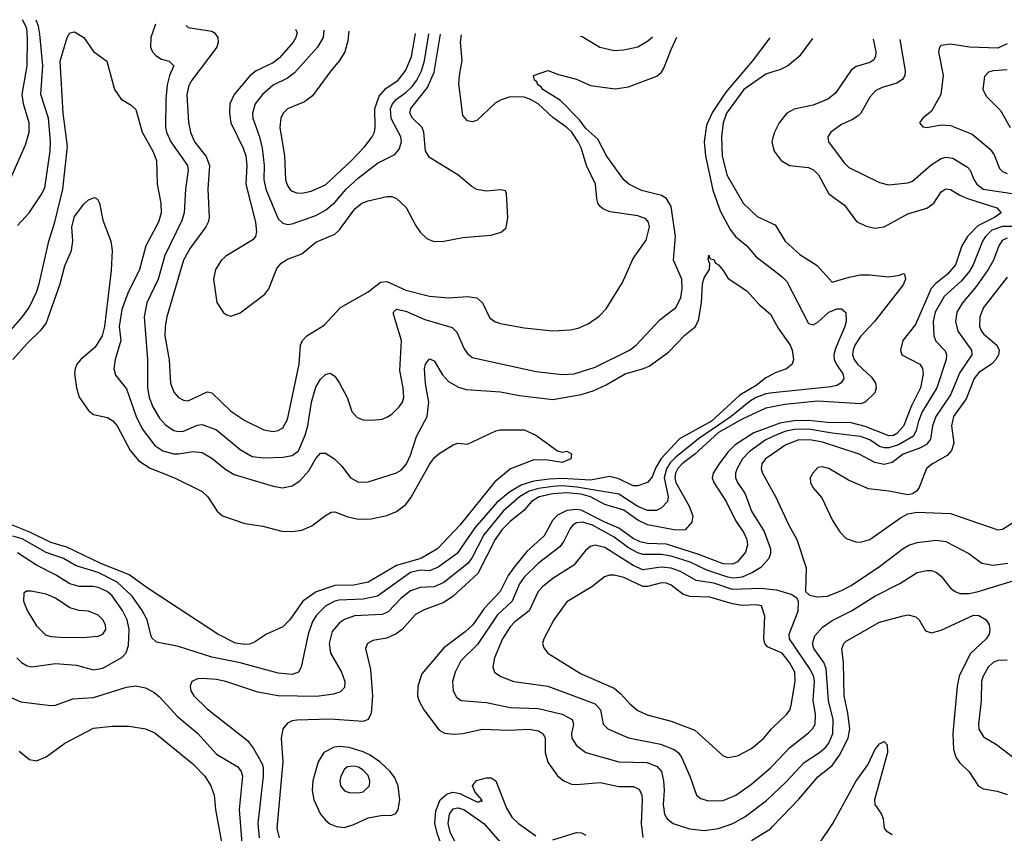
# Model space of a CAD drawing. Header units: inches. Extents: x 1308407 to 1441228, y 959628 to 1036311.
# Tile 698 of 729: x 1416819 to 1420977, y 1026449 to 1029885. Entities that reach past the tile are written whole.
import ezdxf

# ---------------------------------------------------------------- set-up
doc = ezdxf.new("R2010")
doc.units = ezdxf.units.IN
doc.header["$MEASUREMENT"] = 0
doc.layers.add('B4012', color=7, linetype='Continuous')
doc.layers.add('B4022', color=7, linetype='Continuous')

msp = doc.modelspace()

# ---------------------------------------------------------------- linework, layer by layer
at = {"layer": 'B4012', "color": 5}
for points, elevation in [([(1416770.5, 1029190), (1416843.9, 1029356.1), (1416858.7, 1029410), (1416859.1, 1029450), (1416834.7, 1029530), (1416829.9, 1029570), (1416850.3, 1029690), (1416852.4, 1029807.6), (1416848.8, 1029850), (1416830.6, 1029885.4)], 2580), ([(1416810, 1029016.5), (1416858.2, 1029070), (1416910, 1029145.3), (1416925.2, 1029174.8), (1416947.8, 1029330), (1416948.9, 1029371.1), (1416940.3, 1029470), (1416908.8, 1029570), (1416917.2, 1029690), (1416904.5, 1029824.5), (1416897.8, 1029857.8), (1416888.1, 1029883.4)], 2560), ([(1417393, 1029865.8), (1417372.7, 1029810), (1417371.1, 1029770), (1417379.1, 1029750), (1417393.5, 1029733.5), (1417418.3, 1029718.3), (1417450.7, 1029710), (1417470.2, 1029690.2), (1417451, 1029649), (1417441.2, 1029610), (1417435.5, 1029550), (1417435.2, 1029430), (1417438.4, 1029410), (1417456.8, 1029370), (1417526.9, 1029270), (1417530.6, 1029250), (1417519.4, 1029170), (1417513.6, 1029070), (1417503.4, 1029036.6), (1417431.5, 1028890), (1417403.1, 1028790), (1417355.5, 1028690), (1417344, 1028630), (1417358.9, 1028450), (1417358.8, 1028330), (1417365.5, 1028290), (1417380.9, 1028250), (1417410, 1028201.8), (1417434.6, 1028174.6), (1417470, 1028150.8), (1417490, 1028145.5), (1417510, 1028146.7), (1417570, 1028173.1), (1417590, 1028175.8), (1417650, 1028152.4), (1417750, 1028069.5), (1417800.9, 1028040.9), (1417850, 1028034.3), (1417930, 1028037.3), (1417970, 1028044.5), (1417995.7, 1028064.3), (1418025.2, 1028130), (1418036.2, 1028170), (1418051.7, 1028270), (1418070, 1028333.1), (1418090, 1028367.6), (1418110, 1028386.3), (1418130, 1028391.7), (1418150, 1028379.5), (1418170, 1028350.4), (1418202, 1028290), (1418222, 1028230), (1418244.4, 1028204.4), (1418270, 1028195), (1418306.1, 1028193.9), (1418350, 1028198.6), (1418370, 1028205.8), (1418390, 1028218.5), (1418422.2, 1028250), (1418435.8, 1028270), (1418441.5, 1028290), (1418438.7, 1028330), (1418424.2, 1028404.2), (1418430.8, 1028530.7), (1418397.8, 1028642.2), (1418397.2, 1028650), (1418410, 1028662.2), (1418450, 1028654), (1418530, 1028619), (1418645.8, 1028585.8), (1418665.3, 1028565.3), (1418695.7, 1028495.7), (1418710, 1028475.6), (1418730, 1028458.5), (1418999.5, 1028399.5), (1419110, 1028386.1), (1419160.9, 1028390), (1419250, 1028418), (1419395, 1028490), (1419423.2, 1028510), (1419523, 1028617), (1419590, 1028669.4), (1419610.9, 1028710), (1419617.3, 1028750), (1419614.8, 1028790), (1419580.9, 1028870), (1419588.2, 1028970), (1419570, 1029096.1), (1419550.8, 1029130), (1419530, 1029143.2), (1419444.5, 1029164.5), (1419391.2, 1029190), (1419370, 1029208.8), (1419297.8, 1029310), (1419260.7, 1029380.7), (1419210, 1029426.4), (1419182.5, 1029462.5), (1419103.6, 1029543.6), (1419028.8, 1029590), (1419021.4, 1029601.4), (1419007.1, 1029610), (1419002.3, 1029622.3), (1418992.7, 1029630), (1418989, 1029650), (1419050, 1029671), (1419094, 1029654), (1419170, 1029633.7), (1419230, 1029608), (1419333.7, 1029593.6), (1419390, 1029601.2), (1419510, 1029646.8), (1419530, 1029664.1), (1419539.7, 1029680.3), (1419570, 1029759.2), (1419594.4, 1029812.2)], 2560), ([(1417522.4, 1029861.3), (1417530, 1029852.2), (1417630, 1029836.8), (1417641.7, 1029830), (1417655.2, 1029810), (1417657.5, 1029790), (1417651, 1029770), (1417545.7, 1029630), (1417533.1, 1029606.9), (1417524.2, 1029570), (1417531.3, 1029451.3), (1417540.1, 1029410), (1417556.8, 1029370), (1417607.1, 1029307.1), (1417620.5, 1029270), (1417612.9, 1029170), (1417619.3, 1029050), (1417615.1, 1029030), (1417604.4, 1029010), (1417539.4, 1028920.6), (1417510.5, 1028870), (1417440.1, 1028630), (1417432.8, 1028590), (1417432.4, 1028550), (1417450.7, 1028449.3), (1417455.9, 1028350), (1417470, 1028311.7), (1417489.6, 1028289.6), (1417510, 1028277.7), (1417530, 1028275.9), (1417610, 1028313.2), (1417630, 1028309.3), (1417710, 1028232.3), (1417770, 1028192.3), (1417850, 1028152.4), (1417890, 1028146.6), (1417910.4, 1028149.6), (1417930, 1028161.3), (1417950, 1028197.1), (1417999.1, 1028430), (1418005.2, 1028510), (1418013.7, 1028530), (1418031.9, 1028550), (1418104.8, 1028595.2), (1418174, 1028670), (1418290, 1028735.9), (1418343, 1028777), (1418370, 1028780.1), (1418450, 1028742.7), (1418550, 1028717.2), (1418630, 1028710.1), (1418710, 1028716), (1418750.1, 1028710.1), (1418774, 1028690), (1418805.1, 1028625.1), (1418829, 1028609), (1418850, 1028602.7), (1418950, 1028583.5), (1419070, 1028571.8), (1419145.2, 1028574.8), (1419177.5, 1028582.5), (1419219.1, 1028600.9), (1419266.7, 1028633.3), (1419296.3, 1028663.7), (1419365.1, 1028774.9), (1419410, 1028876.4), (1419465.3, 1028954.7), (1419478.5, 1029010), (1419475.3, 1029030), (1419463.7, 1029043.7), (1419430, 1029057.4), (1419313.4, 1029073.4), (1419284.8, 1029084.8), (1419270, 1029096.4), (1419260.7, 1029110), (1419256, 1029130), (1419251.2, 1029190), (1419212.2, 1029270), (1419190, 1029343.5), (1419177.5, 1029370), (1419150.7, 1029410), (1419130.4, 1029430), (1419070, 1029472.4), (1419008.6, 1029530), (1418973.9, 1029550), (1418950, 1029558.1), (1418890, 1029559.4), (1418852.5, 1029547.5), (1418827.7, 1029532.3), (1418750, 1029459.8), (1418730, 1029453.5), (1418710, 1029458.3), (1418690, 1029480.9), (1418674.2, 1029614.2), (1418675.9, 1029650), (1418687.7, 1029712.3), (1418681.1, 1029790), (1418684.7, 1029821.6)], 2580), ([(1416770, 1028561.8), (1416830, 1028629.2), (1416859.2, 1028670), (1416890, 1028734.9), (1416901.2, 1028770), (1416942.6, 1028950), (1416967.5, 1029030), (1417000.5, 1029170), (1417021.2, 1029350), (1417002.9, 1029490), (1416989.6, 1029710), (1417018.9, 1029810), (1417030, 1029830.3), (1417050, 1029833.7), (1417090, 1029810.4), (1417130, 1029750.4), (1417186.4, 1029710), (1417219.6, 1029590), (1417247.4, 1029550), (1417290, 1029524.4), (1417310, 1029506.4), (1417335.9, 1029410), (1417381.6, 1029330), (1417396.8, 1029290), (1417399.3, 1029190), (1417414.5, 1029110), (1417416.4, 1029070), (1417405, 1029030), (1417351.1, 1028930), (1417324.3, 1028830), (1417275.1, 1028730), (1417250, 1028661.7), (1417239, 1028590), (1417245.9, 1028530), (1417221.7, 1028450), (1417215.9, 1028410), (1417224.1, 1028384.1), (1417270, 1028326.7), (1417310.5, 1028210), (1417336.6, 1028156.6), (1417390, 1028086.8), (1417423.8, 1028063.8), (1417470, 1028051.5), (1417490, 1028051), (1417550, 1028062), (1417590, 1028057.9), (1417630, 1028032.9), (1417690, 1027984.8), (1417724.5, 1027964.5), (1417890, 1027914.5), (1417928.2, 1027908.2), (1417970, 1027916.8), (1418002.2, 1027937.8), (1418039.9, 1027980.1), (1418070, 1028031.4), (1418090, 1028054.3), (1418110, 1028054.6), (1418148.4, 1028030), (1418179.5, 1027999.5), (1418216.5, 1027950), (1418250, 1027932.2), (1418290, 1027932.8), (1418410, 1027971), (1418430, 1027982.7), (1418452.4, 1028010), (1418470, 1028045.8), (1418495.1, 1028124.9), (1418539.5, 1028210), (1418546.2, 1028270), (1418532.2, 1028347.8), (1418529.2, 1028410), (1418533.3, 1028430), (1418550, 1028452.2), (1418570, 1028444.9), (1418604.9, 1028384.9), (1418630, 1028356.9), (1418672.6, 1028332.6), (1418703.9, 1028323.9), (1418850, 1028313.3), (1418930, 1028298.2), (1419070, 1028281.6), (1419190, 1028302.4), (1419241.6, 1028318.4), (1419296.3, 1028343.7), (1419375.8, 1028390), (1419449.9, 1028410.1), (1419477.8, 1028422.2), (1419558.4, 1028481.6), (1419630, 1028554.3), (1419672.2, 1028587.8), (1419685.4, 1028614.6), (1419698, 1028690), (1419702, 1028770), (1419710, 1028794.8), (1419732.3, 1028830), (1419733.6, 1028853.6), (1419727.2, 1028872.8), (1419730, 1028891), (1419735.3, 1028875.3), (1419750, 1028873), (1419757.6, 1028857.6), (1419770, 1028850.4), (1419790, 1028825.5), (1419811.5, 1028791.5), (1419890, 1028739.5), (1419942, 1028682), (1419990, 1028642), (1420000, 1028623.3)], 2540), ([(1417984.4, 1029845.3), (1417990.1, 1029830), (1417985.5, 1029810), (1417973.2, 1029790), (1417916.3, 1029723.7), (1417890, 1029703.4), (1417817.4, 1029670), (1417791.4, 1029648.6), (1417724.2, 1029570), (1417706.6, 1029530), (1417704.8, 1029490), (1417711, 1029450), (1417762.7, 1029342.7), (1417774.1, 1029310), (1417778.1, 1029270), (1417773.5, 1029190), (1417815.2, 1029030), (1417818.4, 1028990), (1417814.4, 1028970), (1417804, 1028956), (1417690, 1028886.1), (1417670, 1028868.6), (1417645.4, 1028830), (1417636.8, 1028790), (1417651.5, 1028691.5), (1417678.9, 1028650), (1417690, 1028640.3), (1417710, 1028633.6), (1417750, 1028647.5), (1417854.6, 1028725.4), (1417871, 1028749), (1417905.1, 1028834.9), (1417923.6, 1028856.4), (1417950, 1028873.4), (1418010, 1028896.6), (1418070, 1028945.8), (1418150, 1028979.8), (1418170, 1028998), (1418234, 1029086), (1418264.5, 1029110), (1418290, 1029120.9), (1418370, 1029138.8), (1418390, 1029138.6), (1418410, 1029130.2), (1418451.8, 1029091.8), (1418490, 1029017), (1418510, 1028987.4), (1418540, 1028960), (1418570, 1028948.2), (1418610, 1028950.2), (1418690, 1028966), (1418810, 1028975.8), (1418852.7, 1028987.3), (1418873.6, 1029006.4), (1418881.2, 1029050), (1418875.4, 1029150), (1418870, 1029162.7), (1418850, 1029166.6), (1418790, 1029160.6), (1418750, 1029168.5), (1418730, 1029179.5), (1418670, 1029230.5), (1418550, 1029303.4), (1418532.1, 1029332.1), (1418526.2, 1029410), (1418518, 1029430), (1418478.5, 1029470), (1418467.3, 1029490), (1418470.9, 1029510), (1418540.6, 1029599.4), (1418570, 1029663.8), (1418596.3, 1029824)], 2620), ([(1418103.7, 1029841.1), (1418100.9, 1029810), (1418076.8, 1029770), (1417979.3, 1029660.7), (1417950, 1029638), (1417890, 1029608.7), (1417844.3, 1029570), (1417813.2, 1029530), (1417801.8, 1029490), (1417804.2, 1029470), (1417831.1, 1029391.1), (1417842.6, 1029342.6), (1417851.3, 1029270), (1417849.6, 1029210), (1417858.1, 1029170), (1417910, 1029044.7), (1417930, 1029026), (1417950, 1029020.9), (1417970, 1029023.7), (1418070, 1029058.9), (1418110, 1029080.4), (1418150, 1029113.5), (1418198.4, 1029170), (1418250, 1029217.5), (1418330, 1029279.2), (1418403.7, 1029316.3), (1418422, 1029338), (1418430.8, 1029369.2), (1418429.3, 1029390), (1418387.9, 1029467.9), (1418385, 1029510), (1418393.2, 1029530), (1418410, 1029549.2), (1418450, 1029577.7), (1418476.5, 1029603.5), (1418495.8, 1029630), (1418515.9, 1029670), (1418528.6, 1029711.4), (1418546.5, 1029825.8)], 2640), ([(1418209.6, 1029837.5), (1418204.5, 1029795.5), (1418192.1, 1029750), (1418170, 1029712.9), (1418133.1, 1029670), (1418055.7, 1029564.3), (1418022.1, 1029537.9), (1417950, 1029508.9), (1417931.1, 1029490), (1417921.3, 1029470), (1417917.5, 1029430), (1417936.6, 1029310), (1417941.5, 1029210), (1417948, 1029188), (1417959.7, 1029170), (1417970, 1029160.9), (1417990, 1029153.5), (1418010, 1029152.6), (1418050, 1029161.5), (1418110, 1029187.9), (1418219.6, 1029290), (1418276.4, 1029350), (1418308.2, 1029390), (1418316.9, 1029410), (1418320.4, 1029430), (1418318.6, 1029510), (1418337.7, 1029562.3), (1418365.1, 1029594.9), (1418416.9, 1029630), (1418450, 1029671.7), (1418474.3, 1029730), (1418490.3, 1029827.7)], 2660), ([(1419187, 1029816.4), (1419195, 1029815), (1419269.4, 1029769.4), (1419330, 1029755.5), (1419370, 1029758), (1419430, 1029771.3), (1419470, 1029794.4), (1419491, 1029813.2)], 2580), ([(1419986.4, 1029808.1), (1419912.3, 1029710), (1419801.1, 1029578.9), (1419745.3, 1029494.7), (1419720.1, 1029439.9), (1419710.4, 1029370), (1419714.8, 1029310), (1419746, 1029166), (1419777.7, 1029077.7), (1419819.5, 1028999.5), (1419841.6, 1028970), (1419889.6, 1028929.7), (1419930, 1028884.2), (1420000, 1028829.9)], 2560), ([(1420000, 1029664.5), (1419970, 1029655.7), (1419877, 1029590), (1419804.5, 1029490), (1419790.5, 1029450), (1419782.6, 1029390), (1419786.4, 1029310), (1419805.5, 1029230), (1419875, 1029110), (1419934.1, 1029054), (1420000, 1029023.8)], 2580), ([(1420000, 1029386.3), (1419995.2, 1029370), (1420000, 1029350.8)], 2620), ([(1416790.5, 1028450), (1416850, 1028517.7), (1416910, 1028575), (1416930, 1028602.2), (1416990.3, 1028769.7), (1417010, 1028845.3), (1417038, 1028910), (1417043.8, 1028950), (1417039.5, 1029010), (1417050, 1029054), (1417090, 1029106), (1417110, 1029124.9), (1417134.9, 1029134.9), (1417147.7, 1029127.7), (1417155.5, 1029110), (1417170, 1029038), (1417203.1, 1028950), (1417208.8, 1028910), (1417205.4, 1028825.4), (1417176.7, 1028590), (1417167.4, 1028550), (1417138, 1028502), (1417077.2, 1028450), (1417060.7, 1028430), (1417052.5, 1028410), (1417050.8, 1028390), (1417058.8, 1028330), (1417070, 1028290.4), (1417110, 1028234.7), (1417130, 1028217.2), (1417190, 1028204.7), (1417211.6, 1028191.6), (1417230.1, 1028170), (1417285.9, 1028065.9), (1417322.4, 1028022.4), (1417370, 1027991), (1417473.1, 1027950), (1417590, 1027892.1), (1417613, 1027870), (1417652.4, 1027810), (1417674.9, 1027790), (1417770, 1027756.8), (1417846, 1027746), (1417925.4, 1027725.4), (1417970, 1027722.9), (1418010.9, 1027729.1), (1418052.5, 1027747.5), (1418110, 1027791.5), (1418135, 1027804.9), (1418150, 1027806.9), (1418205.3, 1027785.3), (1418250, 1027775.3), (1418303.1, 1027776.9), (1418368.8, 1027791.2), (1418410, 1027807.5), (1418450, 1027838.3), (1418471.6, 1027868.5), (1418550, 1028007), (1418570, 1028034.9), (1418590, 1028052.7), (1418649.7, 1028090.3), (1418670, 1028096.4), (1418710, 1028092.4), (1418830, 1028149.1), (1418847, 1028153), (1418950, 1028152.6), (1418999.1, 1028130), (1419090, 1028064.9), (1419110, 1028059.1), (1419130, 1028062.8), (1419150, 1028051.3), (1419146.8, 1028030), (1419110, 1028015.6), (1419050, 1028025.5), (1418990, 1028026.5), (1418891.5, 1027988.5), (1418826, 1027934), (1418678.2, 1027750), (1418583.2, 1027650), (1418512.4, 1027610), (1418410, 1027579.5), (1418290.1, 1027509.9), (1418230, 1027496.7), (1418150, 1027495.4), (1418071.1, 1027469), (1418015.1, 1027430), (1417960.2, 1027350), (1417930, 1027320.8), (1417861.6, 1027290), (1417810, 1027255.5), (1417790, 1027248.1), (1417770, 1027245.8), (1417730, 1027251.9), (1417655.2, 1027290), (1417362.1, 1027482.1), (1417281.2, 1027541.2), (1417158.7, 1027590), (1417017.8, 1027657.8), (1416950, 1027677), (1416861, 1027721), (1416770, 1027757)], 2520), ([(1420000, 1028388), (1419970, 1028372.3), (1419930, 1028340.1), (1419860.8, 1028299.1), (1419740.6, 1028190), (1419605.2, 1028114.8), (1419527.6, 1028032.4), (1419505.5, 1027994.5), (1419490, 1027954.2), (1419470, 1027931.2), (1419430, 1027915.9), (1419410, 1027916.9), (1419350, 1027945.9), (1419310, 1027956.5), (1419230, 1027941), (1419110, 1027947.6), (1419054.8, 1027945.2), (1418990, 1027936.2), (1418939.2, 1027920.8), (1418888.3, 1027891.7), (1418833.9, 1027846.1), (1418741.5, 1027738.5), (1418666.5, 1027630), (1418586.7, 1027573.3), (1418550, 1027557.6), (1418510, 1027559.7), (1418469.4, 1027550.6), (1418329.8, 1027450.2), (1418270, 1027437.9), (1418166.3, 1027433.7), (1418149.2, 1027430), (1418111.7, 1027410), (1418072.2, 1027370), (1418056, 1027344), (1418037, 1027290), (1418008.1, 1027150), (1417996, 1027130), (1417970, 1027119.5), (1417910, 1027125.4), (1417750, 1027169.3), (1417630, 1027192.5), (1417490, 1027238.3), (1417396, 1027256), (1417375.7, 1027275.7), (1417356.6, 1027350), (1417336.4, 1027390), (1417294.4, 1027450), (1417230, 1027509.2), (1417150, 1027549.7), (1417058, 1027578), (1417003.2, 1027610), (1416930, 1027634.4), (1416830, 1027692.8), (1416790, 1027704.5)], 2540), ([(1420000, 1028308.6), (1419970, 1028305.5), (1419930, 1028290.2), (1419905, 1028275), (1419823.3, 1028210), (1419685.4, 1028114.6), (1419590, 1028038.1), (1419566.3, 1028013.7), (1419550, 1027988.2), (1419540.3, 1027950), (1419557.2, 1027870), (1419555.1, 1027850), (1419530, 1027824), (1419507.8, 1027812.2), (1419470, 1027812.3), (1419430, 1027828.6), (1419350, 1027880.8), (1419171.3, 1027911.2), (1419110, 1027916.2), (1419070, 1027914.1), (1419010, 1027905.4), (1418970, 1027893.3), (1418930.1, 1027870), (1418860.1, 1027810), (1418778.9, 1027710), (1418730, 1027614), (1418713, 1027590), (1418610, 1027508.2), (1418570, 1027489.9), (1418510, 1027487.5), (1418470, 1027473), (1418430, 1027441.6), (1418375.4, 1027384.6), (1418350, 1027372.6), (1418232.8, 1027367.2), (1418190, 1027351.5), (1418170, 1027338.4), (1418138.4, 1027301.6), (1418125.9, 1027250), (1418131.9, 1027210), (1418177.8, 1027130), (1418192.5, 1027090), (1418190, 1027064.5), (1418173.9, 1027046.1), (1418143.6, 1027036.4), (1418073.6, 1027026.4), (1417910, 1027029.8), (1417825.3, 1027045.3), (1417689.6, 1027090), (1417650, 1027098.8), (1417590, 1027103.2), (1417570, 1027101.1), (1417545.7, 1027090), (1417538.2, 1027070), (1417542.2, 1027050), (1417553.7, 1027030), (1417610, 1026973.9), (1417780.3, 1026840.3), (1417806.6, 1026806.6), (1417842.5, 1026742.5), (1417847.2, 1026727.2), (1417847.6, 1026690), (1417824.4, 1026490), (1417829.7, 1026430)], 2560), ([(1420000, 1028250.7), (1419970, 1028245), (1419870, 1028198), (1419770, 1028142.2), (1419670, 1028049.7), (1419617.1, 1028010), (1419599.2, 1027990), (1419588.8, 1027970), (1419586.3, 1027950), (1419590.6, 1027930), (1419646.9, 1027830), (1419662.3, 1027790), (1419657.2, 1027762.8), (1419630.1, 1027729.9), (1419590.3, 1027729.7), (1419470, 1027752.3), (1419430, 1027771.2), (1419370, 1027813.7), (1419290, 1027837.7), (1419229.6, 1027869.6), (1419190, 1027881.1), (1419130, 1027887), (1419070, 1027882.9), (1419013.4, 1027870), (1418980.3, 1027850), (1418947.4, 1027812.6), (1418890, 1027766.4), (1418854.5, 1027730), (1418827.5, 1027690), (1418753.4, 1027546.6), (1418650, 1027450.4), (1418610, 1027423.1), (1418526.9, 1027393.1), (1418490, 1027372.9), (1418434.3, 1027310), (1418409.3, 1027290.7), (1418370, 1027273.3), (1418310, 1027262.8), (1418287.2, 1027250), (1418279.6, 1027230), (1418301, 1027141), (1418308.8, 1027030), (1418303.6, 1026956.4), (1418290.7, 1026929.3), (1418270, 1026921.5), (1418130.8, 1026930.8), (1417990, 1026926.9), (1417970, 1026924.1), (1417950, 1026914.2), (1417930.1, 1026890), (1417922.5, 1026850), (1417930.4, 1026750), (1417904.7, 1026470), (1417914.7, 1026430)], 2580), ([(1420000, 1028169.7), (1419919.8, 1028140.2), (1419840.9, 1028090), (1419810, 1028058.5), (1419772.6, 1028010), (1419747.1, 1027970), (1419743.4, 1027950), (1419750.6, 1027930), (1419802.3, 1027850), (1419842, 1027770), (1419877.3, 1027717.3), (1419889.3, 1027690), (1419892.9, 1027667.1), (1419884.3, 1027635.7), (1419850, 1027595.6), (1419830, 1027585.2), (1419790, 1027586.9), (1419686.9, 1027626.9), (1419550, 1027669.5), (1419470, 1027673), (1419439.6, 1027679.6), (1419410, 1027694), (1419350, 1027738), (1419290, 1027763), (1419190, 1027814), (1419170, 1027817.1), (1419130, 1027812.2), (1419090, 1027792.6), (1419069.7, 1027770), (1419034.2, 1027705.8), (1418961.4, 1027638.6), (1418906.6, 1027573.4), (1418882.3, 1027537.7), (1418848.3, 1027470), (1418781.2, 1027398.8), (1418732.8, 1027330), (1418700.2, 1027299.8), (1418610, 1027232.8), (1418517, 1027123), (1418501, 1027070), (1418499.5, 1027030), (1418504.2, 1027010), (1418525.4, 1026970), (1418590, 1026883.8), (1418612.4, 1026872.4), (1418652.9, 1026867.1), (1418690, 1026870.1), (1418771.6, 1026888.4), (1418884.1, 1026884.1), (1418970, 1026888.2), (1419010, 1026881.6), (1419029.6, 1026869.6), (1419038.3, 1026850), (1419038.2, 1026790), (1419049.1, 1026749.1), (1419090, 1026691.4), (1419116.5, 1026670), (1419150, 1026657), (1419170, 1026655.1), (1419270, 1026662.9), (1419350, 1026646.6), (1419410, 1026646.7), (1419434.8, 1026634.8), (1419445.9, 1026610), (1419448.1, 1026590), (1419443.6, 1026490), (1419451.1, 1026431.1)], 2620), ([(1420000, 1028124.2), (1419967.9, 1028110), (1419900.4, 1028059.6), (1419872.1, 1028030), (1419848.6, 1027990), (1419842.2, 1027970), (1419842.7, 1027950), (1419850.1, 1027930), (1419882.4, 1027882.4), (1419910.1, 1027810), (1419962.9, 1027722.9), (1419990.1, 1027650), (1419990.1, 1027630), (1419983.3, 1027610), (1419949, 1027571), (1419914.5, 1027550), (1419870, 1027531.1), (1419833.6, 1027526.4), (1419810, 1027530), (1419720.3, 1027560.3), (1419650, 1027593.6), (1419570, 1027619.1), (1419530, 1027626.1), (1419450, 1027626.4), (1419430, 1027632.8), (1419390, 1027654.4), (1419330, 1027699.5), (1419238.2, 1027750), (1419197, 1027763), (1419170, 1027759.5), (1419154.4, 1027750), (1419143.7, 1027736.3), (1419117.3, 1027682.7), (1419100.5, 1027659.5), (1419010, 1027590.4), (1418948.9, 1027530), (1418930, 1027503.2), (1418898.7, 1027430), (1418835.6, 1027370), (1418753.1, 1027246.9), (1418682.7, 1027177.3), (1418657.5, 1027130), (1418646.3, 1027090), (1418649.3, 1027050), (1418664.1, 1027024.1), (1418683.8, 1027010), (1418790, 1027001.8), (1418890, 1026979.8), (1419010, 1026975.5), (1419110, 1026952.4), (1419151.8, 1026930), (1419157.4, 1026910), (1419149.6, 1026870), (1419150.9, 1026850), (1419170, 1026820.2), (1419210, 1026790.2), (1419350, 1026750.1), (1419468.1, 1026748.1), (1419511.4, 1026731.4), (1419529.3, 1026709.3), (1419538.5, 1026670), (1419541.1, 1026630), (1419536.6, 1026570), (1419542.4, 1026530), (1419554, 1026510), (1419578.9, 1026490), (1419647.5, 1026467.5), (1419710, 1026460.4), (1419770, 1026469.5), (1419830.2, 1026490.2), (1419881.3, 1026518.7), (1419973, 1026587), (1420000, 1026612.8)], 2640), ([(1420000, 1028052.1), (1419968.1, 1028030), (1419953, 1028010), (1419950.1, 1027990), (1419956.6, 1027970), (1420000, 1027891.3)], 2660), ([(1420000, 1027477.7), (1419950, 1027482.6), (1419830, 1027477.9), (1419750, 1027504.7), (1419676.2, 1027516.2), (1419610, 1027554.9), (1419570, 1027569), (1419527.7, 1027572.3), (1419450, 1027562.3), (1419410, 1027579.4), (1419290, 1027655.6), (1419250, 1027666), (1419230, 1027660.6), (1419210, 1027644.8), (1419159.2, 1027580.8), (1419070, 1027525.7), (1419026.3, 1027490), (1419008.8, 1027470), (1418971.3, 1027388.7), (1418910, 1027341.7), (1418890, 1027321), (1418858.6, 1027270), (1418823.7, 1027190), (1418816.5, 1027150), (1418824, 1027130), (1418850.8, 1027110.8), (1418906, 1027090), (1419050, 1027070.7), (1419250, 1026996.1), (1419272.4, 1026970), (1419282.7, 1026910), (1419303.2, 1026890), (1419390, 1026852.5), (1419525.8, 1026825.8), (1419583.3, 1026803.3), (1419599.8, 1026790), (1419614.2, 1026770), (1419649.4, 1026690), (1419678, 1026610), (1419695.8, 1026595.8), (1419726, 1026586), (1419790, 1026587.8), (1419843.5, 1026610), (1419910, 1026655.9), (1419990, 1026725), (1420000, 1026735.5)], 2660), ([(1416807.2, 1027190), (1416825.8, 1027170), (1416850, 1027155.5), (1416870, 1027151.5), (1416970, 1027165.5), (1417059.2, 1027159.2), (1417130, 1027139.4), (1417170, 1027145.8), (1417250, 1027191.8), (1417268.5, 1027211.5), (1417278.4, 1027241.6), (1417280.6, 1027310), (1417273, 1027350), (1417252.6, 1027390), (1417210, 1027451.6), (1417188.1, 1027470), (1417150, 1027486.4), (1417129.2, 1027490.8), (1417070, 1027491.6), (1417030, 1027502.3), (1416970, 1027541), (1416890, 1027581.3), (1416810, 1027633.7)], 2560), ([(1420000, 1027226.8), (1419976.7, 1027236.7), (1419965.5, 1027250), (1419962.2, 1027270), (1419966, 1027366), (1419951.9, 1027410), (1419930, 1027413.9), (1419869.2, 1027410.8), (1419830, 1027417.5), (1419733.5, 1027446.5), (1419649, 1027449), (1419619.5, 1027459.5), (1419570, 1027497.3), (1419550, 1027505.9), (1419530, 1027507.4), (1419470, 1027490.7), (1419450, 1027491.4), (1419370, 1027529.5), (1419330, 1027539.1), (1419310, 1027539.2), (1419288.2, 1027531.8), (1419235.2, 1027490), (1419130, 1027426.5), (1419075.4, 1027350), (1419032.1, 1027270), (1419027.1, 1027250), (1419031.9, 1027231.9), (1419050, 1027210.3), (1419190, 1027122.6), (1419330, 1027061.4), (1419358.2, 1027038.2), (1419395.2, 1026995.2), (1419430, 1026967.3), (1419469.6, 1026949.6), (1419570, 1026921.9), (1419670, 1026884.3), (1419790, 1026776), (1419810, 1026769.1), (1419850, 1026775.6), (1419910, 1026806.8), (1419961.8, 1026850), (1419994.6, 1026890), (1420000, 1026895.1)], 2680), ([(1416750, 1027035.9), (1416824, 1027004), (1416950, 1026989.3), (1416970, 1026990.2), (1417043, 1027017), (1417130, 1027021.8), (1417270, 1027066.4), (1417310, 1027071.6), (1417350, 1027063.7), (1417385.1, 1027045.1), (1417410, 1027025.4), (1417483.8, 1026943.8), (1417570.9, 1026870), (1417650, 1026782.6), (1417739.8, 1026730), (1417753.7, 1026710), (1417759.3, 1026690), (1417746.1, 1026550), (1417760.1, 1026370)], 2540), ([(1416816.1, 1026796.1), (1416860.2, 1026760.2), (1416890, 1026755.2), (1416930, 1026772.1), (1417010, 1026830.2), (1417130, 1026893.4), (1417210, 1026901.3), (1417281.4, 1026901.4), (1417350, 1026890.2), (1417390, 1026873.4), (1417550, 1026742.3), (1417601.4, 1026690), (1417626.4, 1026650), (1417639.8, 1026610), (1417646.1, 1026550), (1417682.8, 1026350)], 2520), ([(1418603.6, 1026390), (1418581.4, 1026450), (1418572.4, 1026490), (1418576.5, 1026543.5), (1418595.3, 1026590), (1418624.2, 1026615.8), (1418650, 1026622.1), (1418677.2, 1026617.2), (1418750, 1026582.4), (1418758.6, 1026581.4), (1418767.1, 1026587.1), (1418770, 1026582), (1418770.7, 1026590), (1418742.3, 1026622.3), (1418730.6, 1026650), (1418747.6, 1026672.4), (1418790, 1026683.2), (1418810, 1026682.5), (1418830.2, 1026670), (1418874.4, 1026554.4), (1418897.6, 1026517.6), (1418925.2, 1026490), (1418998.8, 1026438.8)], 2580), ([(1418680.6, 1026370), (1418639, 1026450), (1418627.9, 1026490), (1418634.7, 1026530), (1418650, 1026552), (1418670, 1026556.6), (1418694.8, 1026550), (1418779.8, 1026490), (1418850.1, 1026410.1)], 2560), ([(1419070, 1026421.2), (1419170, 1026451.6), (1419191.1, 1026451.1), (1419210, 1026441.3)], 2580), ([(1419910, 1026418.7), (1419990, 1026468.3), (1420000, 1026478.7)], 2620)]:
    msp.add_lwpolyline(points, dxfattribs=dict(at, elevation=elevation))
for points, elevation in [([(1416847.9, 1027472.1), (1416837, 1027463), (1416834.4, 1027430), (1416850.2, 1027390), (1416890, 1027324.7), (1416927.8, 1027287.8), (1416950, 1027280.7), (1416990, 1027276.9), (1417084.3, 1027275.7), (1417150, 1027281.7), (1417170, 1027290.3), (1417182.6, 1027310), (1417181.3, 1027330), (1417170.5, 1027350), (1417149.7, 1027370), (1417110, 1027386.4), (1417070, 1027389.9), (1417030, 1027401.1), (1416970, 1027442), (1416930, 1027459), (1416867.9, 1027472.1)], 2580), ([(1418170, 1026815.9), (1418147.5, 1026812.5), (1418103.8, 1026790), (1418079.7, 1026750), (1418057, 1026670), (1418054.8, 1026630), (1418060.6, 1026590), (1418090, 1026529.1), (1418110, 1026503.8), (1418129.2, 1026489.2), (1418157.4, 1026477.4), (1418190, 1026473.4), (1418230, 1026485.5), (1418290, 1026514.4), (1418344, 1026524), (1418390, 1026525.4), (1418406.9, 1026533.1), (1418417, 1026550), (1418425, 1026590), (1418417.6, 1026650), (1418402.9, 1026682.8), (1418382.9, 1026710), (1418340.4, 1026750), (1418298.4, 1026778.4), (1418270, 1026793.2), (1418210, 1026811.4)], 2620), ([(1418230, 1026732.3), (1418204, 1026730), (1418190, 1026719.5), (1418175.8, 1026690), (1418170.3, 1026670), (1418173.7, 1026650), (1418190, 1026627.6), (1418210, 1026621.1), (1418250, 1026619.6), (1418270, 1026624.4), (1418296.8, 1026650), (1418298.2, 1026670), (1418290, 1026692.6), (1418270, 1026715.1), (1418250, 1026728)], 2640)]:
    msp.add_lwpolyline(points, close=True, dxfattribs=dict(at, elevation=elevation))
at = {"layer": 'B4022', "color": 5}
for points, elevation in [([(1420166.7, 1029806.2), (1420110.4, 1029729.6), (1420062.7, 1029690), (1420030, 1029673.3), (1420000, 1029664.5)], 2580), ([(1420423.4, 1029803.5), (1420435.2, 1029750), (1420433.2, 1029730), (1420425, 1029715), (1420410, 1029704.9), (1420352, 1029688), (1420330, 1029671.9), (1420264.7, 1029575.3), (1420232.3, 1029550), (1420170, 1029523.8), (1420090, 1029507.5), (1420058.5, 1029490), (1420026.3, 1029450), (1420007, 1029410), (1420000, 1029386.3)], 2620), ([(1420536.8, 1029802.3), (1420558.7, 1029670), (1420556.6, 1029650), (1420547.6, 1029632.4), (1420523.3, 1029616.6), (1420461, 1029599), (1420434.2, 1029585.8), (1420410, 1029558.3), (1420371.1, 1029490), (1420360.7, 1029479.3), (1420336.6, 1029463.4), (1420290, 1029443.2), (1420244.2, 1029410), (1420231.6, 1029390), (1420234.9, 1029370), (1420300.4, 1029280.4), (1420320.7, 1029260.7), (1420450, 1029197.6), (1420487.8, 1029187.8), (1420570, 1029196.8), (1420590, 1029202.9), (1420668.3, 1029271.7), (1420710, 1029298.7), (1420730, 1029305.3), (1420760, 1029300), (1420822.6, 1029262.6), (1420833.7, 1029250), (1420848.1, 1029210), (1420860.7, 1029190), (1420887.8, 1029170), (1421010, 1029150.8)], 2640), ([(1420990, 1029784), (1420950, 1029765.2), (1420830, 1029769.5), (1420750, 1029782.6), (1420710, 1029776.8), (1420703.2, 1029770), (1420699.3, 1029750), (1420718.7, 1029650), (1420708.8, 1029570), (1420670, 1029498.9), (1420633.4, 1029470), (1420618.8, 1029450), (1420633.4, 1029433.4), (1420650, 1029430.5), (1420710, 1029441.2), (1420750, 1029438.3), (1420841.7, 1029401.7), (1420918.1, 1029338.1), (1420934.7, 1029314.7), (1420957.5, 1029257.5), (1420970, 1029244.6), (1420990, 1029235.4)], 2660), ([(1420990, 1029674.1), (1420930.2, 1029669.8), (1420910, 1029664), (1420894.2, 1029645.8), (1420886.3, 1029590), (1420901.5, 1029561.5), (1420961.3, 1029501.3), (1421002.7, 1029430)], 2680), ([(1420000, 1029350.8), (1420005.2, 1029330), (1420035.5, 1029290), (1420070, 1029268.8), (1420150, 1029260.5), (1420171.2, 1029251.2), (1420193.3, 1029230), (1420236.3, 1029150), (1420302.4, 1029102.4), (1420352.8, 1029032.8), (1420393.9, 1029013.9), (1420430, 1029005.4), (1420470, 1029010.8), (1420570, 1029064.9), (1420650, 1029089.1), (1420679.2, 1029110), (1420710, 1029157.8), (1420730, 1029171), (1420750, 1029168.2), (1420790, 1029143.6), (1420822.6, 1029130), (1420945.5, 1029090), (1420964.6, 1029070), (1420935.5, 1029050), (1420865.3, 1029014.7), (1420821.8, 1028970), (1420798.5, 1028930), (1420770.7, 1028849.3), (1420737.9, 1028810), (1420688.4, 1028771.6), (1420668, 1028750), (1420602.4, 1028597.6), (1420549.2, 1028530), (1420539.3, 1028490), (1420544.2, 1028470), (1420621, 1028430), (1420632.5, 1028412.5), (1420635.1, 1028390), (1420622.9, 1028330), (1420585, 1028255), (1420551.9, 1028168.1), (1420522.9, 1028137.1), (1420510, 1028129.4), (1420490, 1028127.7), (1420390, 1028167.1), (1420330, 1028182), (1420230, 1028183.9), (1420150, 1028193), (1420089.4, 1028190.6), (1420030, 1028180.8), (1420000, 1028169.7)], 2620), ([(1420000, 1029023.8), (1420010, 1029019.2), (1420052.1, 1028950), (1420114, 1028894), (1420187.6, 1028847.6), (1420250, 1028776.1), (1420322.1, 1028797.9), (1420370, 1028807), (1420407.7, 1028807.7), (1420490, 1028799.5), (1420534.2, 1028805.8), (1420550, 1028812.7), (1420556.3, 1028810), (1420560.2, 1028790), (1420550, 1028765.2), (1420428.5, 1028610), (1420370, 1028546.8), (1420346.1, 1028510), (1420338.8, 1028490), (1420336.9, 1028470), (1420343.1, 1028450), (1420357.4, 1028430), (1420416, 1028376), (1420433, 1028350), (1420436.4, 1028330), (1420430.5, 1028309.5), (1420389.7, 1028270.3), (1420370, 1028263.3), (1420190, 1028274.5), (1420050, 1028260.2), (1420000, 1028250.7)], 2580), ([(1421011.3, 1029011.3), (1420970, 1029012.2), (1420924.2, 1028995.8), (1420897.3, 1028970), (1420885.6, 1028950), (1420845.9, 1028850), (1420830, 1028823.4), (1420797.1, 1028782.9), (1420723.5, 1028716.5), (1420685.5, 1028650), (1420677, 1028610), (1420679.3, 1028550), (1420687.7, 1028527.7), (1420726.9, 1028486.9), (1420733.4, 1028470), (1420731.5, 1028450), (1420692.5, 1028330), (1420630, 1028229.2), (1420614.6, 1028190), (1420605.8, 1028150), (1420593.6, 1028126.4), (1420530, 1028089.5), (1420490, 1028077), (1420470, 1028076.4), (1420450, 1028083), (1420410, 1028110.2), (1420370, 1028125.5), (1420250, 1028139.2), (1420150, 1028156.5), (1420090, 1028154.4), (1420050, 1028146.4), (1420000, 1028124.2)], 2640), ([(1420990, 1028963.1), (1420968, 1028952), (1420953.9, 1028930), (1420931.5, 1028870), (1420908.5, 1028830), (1420859.7, 1028760.3), (1420800.9, 1028690), (1420776.2, 1028650), (1420771.2, 1028610), (1420781.7, 1028570), (1420839, 1028490), (1420840.4, 1028470), (1420790, 1028395.6), (1420750, 1028300.5), (1420688.7, 1028210), (1420674.5, 1028170), (1420666.1, 1028113.9), (1420649.3, 1028090.7), (1420623.7, 1028076.3), (1420550.1, 1028050), (1420504.3, 1028015.7), (1420470, 1028007), (1420430, 1028014.8), (1420364, 1028050), (1420210, 1028100.2), (1420163.7, 1028110), (1420110, 1028110.2), (1420054.6, 1028090), (1420000, 1028052.1)], 2660), ([(1420000, 1028829.9), (1420039.3, 1028799.3), (1420059, 1028779), (1420150, 1028602), (1420170, 1028596.5), (1420190, 1028607.8), (1420236.5, 1028650), (1420270, 1028664.6), (1420290, 1028664.4), (1420308.1, 1028648.1), (1420309.3, 1028610), (1420304.1, 1028590), (1420264.1, 1028495.9), (1420257.5, 1028470), (1420259.3, 1028450), (1420268.6, 1028428.6), (1420295.8, 1028390), (1420299.8, 1028370), (1420288.8, 1028351.2), (1420270, 1028340.2), (1420245.9, 1028334.1), (1420000, 1028308.6)], 2560), ([(1420990, 1028797.4), (1420889, 1028670), (1420874.7, 1028630), (1420873.2, 1028590), (1420880.4, 1028570), (1420890, 1028558.5), (1420946, 1028510), (1420955.1, 1028490), (1420953, 1028470), (1420942.1, 1028450), (1420922.8, 1028430), (1420870, 1028395.2), (1420850, 1028370.5), (1420816, 1028284), (1420762.5, 1028210), (1420754.7, 1028170), (1420763.5, 1028096.5), (1420754.1, 1028065.9), (1420735.7, 1028044.3), (1420674, 1028010), (1420649.2, 1027990), (1420618.4, 1027910), (1420606.6, 1027893.4), (1420590, 1027882.4), (1420570, 1027878.5), (1420490, 1027893.9), (1420403.1, 1027903.1), (1420319.7, 1027939.7), (1420236.2, 1027990), (1420210, 1027997.3), (1420190, 1027993.3), (1420168.2, 1027970), (1420157.1, 1027950), (1420158.4, 1027930), (1420168.7, 1027910), (1420206.3, 1027866.3), (1420251.5, 1027770), (1420282.7, 1027722.7), (1420310, 1027693.4), (1420350, 1027679.6), (1420370, 1027679.2), (1420410, 1027690.2), (1420538.3, 1027781.7), (1420570, 1027797.7), (1420610, 1027804.8), (1420750, 1027798.9), (1420950, 1027731), (1420970, 1027733.5), (1421030, 1027770.8)], 2680), ([(1420000, 1028623.3), (1420022.1, 1028582.1), (1420072.4, 1028510), (1420080.9, 1028490), (1420086.4, 1028450), (1420082, 1028430), (1420058, 1028410), (1420010, 1028393.2), (1420000, 1028388)], 2540), ([(1420000, 1027891.3), (1420011.1, 1027871.1), (1420066.8, 1027750), (1420101.6, 1027690), (1420141.1, 1027570), (1420138, 1027470), (1420154.9, 1027454.9), (1420188.1, 1027448.1), (1420230, 1027450.2), (1420290, 1027474.3), (1420330, 1027495.3), (1420450, 1027575.6), (1420550, 1027651.3), (1420574.7, 1027665.3), (1420610, 1027677.3), (1420690, 1027686.3), (1420730, 1027681.9), (1420827.6, 1027630), (1420882.6, 1027590), (1420930, 1027581.5), (1420992.9, 1027590)], 2660), ([(1420000, 1026612.8), (1420055, 1026665), (1420131.6, 1026748.4), (1420197.5, 1026790), (1420220.4, 1026810), (1420235.9, 1026830), (1420252.7, 1026870), (1420254.7, 1026930), (1420235.5, 1027010), (1420225.2, 1027145.2), (1420215.6, 1027170), (1420172.8, 1027230), (1420167.1, 1027250), (1420177.3, 1027282.7), (1420210, 1027319.8), (1420250, 1027347), (1420331.9, 1027388.1), (1420430, 1027450.6), (1420536.2, 1027503.8), (1420609.7, 1027550), (1420650, 1027559), (1420670, 1027558.5), (1420691.6, 1027550), (1420710, 1027534.7), (1420750, 1027484.7), (1420769.5, 1027469.5), (1420790, 1027462.3), (1420830, 1027462.1), (1420867.6, 1027470), (1421070, 1027532.1)], 2640), ([(1420000, 1026735.5), (1420070.6, 1026810), (1420150, 1026872.5), (1420166.9, 1026890), (1420177.9, 1026910), (1420180.6, 1026950), (1420170.6, 1027010.6), (1420175.8, 1027090), (1420173.1, 1027110), (1420159.4, 1027139.4), (1420069.9, 1027270), (1420068.8, 1027290), (1420106.7, 1027386.7), (1420108, 1027430), (1420101.7, 1027441.7), (1420077.3, 1027457.3), (1420016.1, 1027476.1), (1420000, 1027477.7)], 2660), ([(1420000, 1026478.7), (1420110, 1026592.8), (1420191.6, 1026688.4), (1420250, 1026735.5), (1420280.7, 1026779.3), (1420317.5, 1026850), (1420324.9, 1026890), (1420316.7, 1026956.7), (1420300.7, 1027030), (1420297.8, 1027170), (1420291.7, 1027228.3), (1420299.8, 1027250), (1420310, 1027261), (1420450, 1027340.8), (1420550, 1027367.2), (1420570.9, 1027370.9), (1420603.1, 1027363.1), (1420617.8, 1027350), (1420644.6, 1027304.6), (1420670, 1027295.8), (1420710, 1027306.3), (1420847, 1027370), (1420869.2, 1027369.2), (1420901.3, 1027350), (1420913, 1027330), (1420916.3, 1027310), (1420913, 1027290), (1420900.3, 1027270), (1420832.9, 1027207.1), (1420787.2, 1027112.8), (1420778.8, 1027070), (1420760.4, 1026870), (1420763.4, 1026803.4), (1420772.9, 1026770), (1420787.6, 1026747.6), (1420828.7, 1026708.7), (1420867.8, 1026647.8), (1420890, 1026637.2), (1420946.7, 1026626.7), (1420990, 1026612.2)], 2620), ([(1420000, 1026895.1), (1420057.7, 1026950), (1420071.2, 1026968.8), (1420077.8, 1026990), (1420094.5, 1027090), (1420092.6, 1027130), (1420070.6, 1027170), (1420039.5, 1027210), (1420000, 1027226.8)], 2680), ([(1420990, 1027179.7), (1420950, 1027178.2), (1420930, 1027169.9), (1420909.2, 1027150.8), (1420886.6, 1027110), (1420881.4, 1027090), (1420879.1, 1027010), (1420867.8, 1026910), (1420870, 1026888.4), (1420890, 1026856.5), (1420944, 1026824), (1421010, 1026773.4)], 2640), ([(1420195.1, 1026404.9), (1420253.3, 1026490), (1420350, 1026667.5), (1420401.4, 1026738.6), (1420430, 1026801.8), (1420450, 1026827.1), (1420470, 1026837), (1420482.9, 1026822.9), (1420483.5, 1026790), (1420428.5, 1026590), (1420430.1, 1026570), (1420458.4, 1026530), (1420465.3, 1026510), (1420469.4, 1026470), (1420478.7, 1026458.7), (1420503.9, 1026443.9)], 2580)]:
    msp.add_lwpolyline(points, dxfattribs=dict(at, elevation=elevation))

doc.saveas('drawing.dxf')
